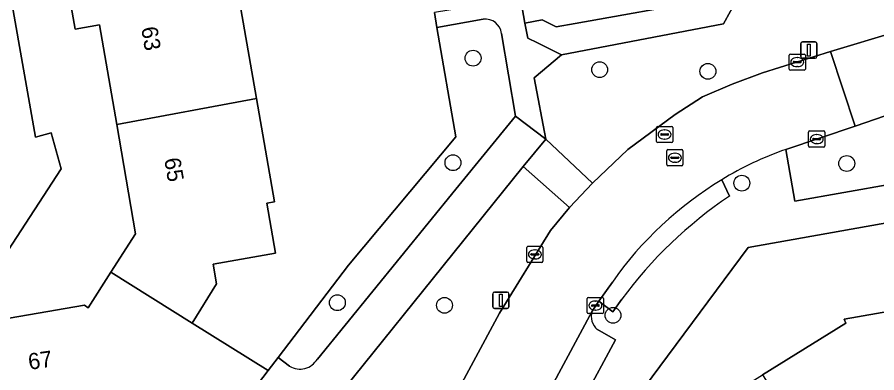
# Model space of a CAD drawing. Extents: x 157793 to 159380, y 380877 to 382313.
# Drawn here: x 158837.1 to 158890.1, y 381534.8 to 381556.8 of the extents above; entities that cross this region are included whole.
import ezdxf

# ---------------------------------------------------------------- set-up
doc = ezdxf.new("R2010")
doc.units = 0
for name, color, linetype in [('IMGEO_Boom', 7, 'Continuous'), ('IMGEO_Erf', 7, 'Continuous'), ('IMGEO_Groenvoorziening', 7, 'Continuous'), ('IMGEO_Kolk', 7, 'Continuous'), ('IMGEO_Lichtmast', 7, 'Continuous'), ('IMGEO_Pand', 7, 'Continuous'), ('IMGEO_Pand_nummerreeks', 7, 'Continuous'), ('IMGEO_Parkeervlak_open', 7, 'Continuous'), ('IMGEO_Rijbaan_lokaal_open', 7, 'Continuous'), ('IMGEO_Rioolput', 7, 'Continuous'), ('IMGEO_Voetpad_halfverhard', 7, 'Continuous'), ('IMGEO_Voetpad_open', 7, 'Continuous')]:
    doc.layers.add(name, color=color, linetype=linetype)

msp = doc.modelspace()

# ---------------------------------------------------------------- linework, layer by layer
at = {"layer": 'IMGEO_Boom'}
for centre in [(158865.197, 381554.237), (158873.008, 381553.533), (158879.687, 381553.429), (158863.954, 381547.792), (158888.254, 381547.747), (158881.783, 381546.529), (158856.823, 381539.159), (158863.437, 381538.999), (158873.831, 381538.381)]:
    msp.add_circle(centre, 0.489, dxfattribs=at)
at = {"layer": 'IMGEO_Erf'}
for points in [[(158862.214, 381591.533), (158864.42, 381578.883), (158867.446, 381579.433), (158867.986, 381576.461), (158868.556, 381573.321), (158865.529, 381572.772), (158868.385, 381556.402), (158869.463, 381556.614), (158870.323, 381556.183), (158871.487, 381556.387), (158879.589, 381557.81), (158880.386, 381559.464), (158889.954, 381561.177), (158889.873, 381561.665), (158891.835, 381562.064), (158890.878, 381566.987), (158892.626, 381567.29), (158887.575, 381595.876)], [(158834.891, 381537.912), (158841.227, 381539.007), (158841.448, 381538.851), (158842.854, 381541.039), (158844.373, 381543.403), (158843.207, 381550.148), (158842.144, 381556.297), (158840.636, 381556.036), (158840.069, 381559.31), (158839.526, 381562.451), (158841.012, 381562.708), (158839.953, 381568.835), (158838.878, 381575.053), (158837.376, 381574.793), (158832.116, 381574.893)], [(158835.993, 381561.752), (158838.188, 381549.373), (158839.155, 381549.636), (158839.772, 381547.41), (158836.485, 381542.353)], [(158850.73, 381558.129), (158851.832, 381551.755), (158852.934, 381545.38), (158852.467, 381545.299), (158853.001, 381542.206), (158849.161, 381541.542), (158849.371, 381540.327), (158847.859, 381537.908), (158852.55, 381534.973), (158853.168, 381535.783), (158857.507, 381541.47), (158864.141, 381549.389), (158862.95, 381556.124), (158862.823, 381557.065)], [(158918.694, 381549.068), (158882.161, 381542.571), (158865.352, 381519.916), (158863.858, 381517.903), (158865.454, 381516.645), (158863.686, 381514.412), (158865.416, 381513.095), (158867.254, 381515.545), (158866.294, 381516.266), (158870.19, 381521.457), (158874.029, 381526.571), (158877.926, 381531.763), (158878.099, 381531.633), (158883.05, 381534.703), (158888.206, 381537.9), (158888.102, 381538.144), (158894.428, 381539.262)]]:
    msp.add_lwpolyline(points, dxfattribs=at)
at = {"layer": 'IMGEO_Groenvoorziening'}
for points in [[(158872.575, 381546.542), (158874.753, 381548.609), (158877.663, 381550.759), (158879.35, 381551.852), (158881.174, 381552.647), (158883.052, 381553.328), (158887.251, 381554.651), (158891.222, 381555.853), (158890.532, 381559.577), (158881.517, 381557.94), (158880.647, 381556.352), (158870.657, 381554.438), (158868.971, 381553.025), (158869.681, 381549.247)], [(158894.213, 381551.917), (158888.779, 381550.057), (158884.486, 381548.612), (158885.052, 381545.427), (158900.159, 381548.095), (158899.208, 381553.448)], [(158854.056, 381521.044), (158854.726, 381516.466), (158854.742, 381516.358), (158856.166, 381518.728), (158866.826, 381538.508), (158869.968, 381543.62), (158871.143, 381545.022), (158868.278, 381547.552), (158852.887, 381528.452)]]:
    msp.add_lwpolyline(points, close=True, dxfattribs=at)
for points in [[(158865.827, 381556.646), (158862.95, 381556.124), (158864.141, 381549.389), (158857.507, 381541.47), (158853.168, 381535.783), (158853.874, 381535.244)], [(158855.587, 381535.686), (158864.133, 381546.156), (158867.812, 381550.67), (158866.957, 381555.769)]]:
    msp.add_lwpolyline(points, dxfattribs=at)
for centre, radius, start, end in [((158865.944, 381555.63), 1.022, 7.7882, 96.5812), ((158854.511, 381536.318), 1.248, 239.3382, 329.5984)]:
    msp.add_arc(centre, radius, start, end, dxfattribs=at)
at = {"layer": 'IMGEO_Kolk'}
for p, q in [((158884.698, 381553.571), (158884.698, 381554.423)), ((158884.773, 381554.497), (158885.625, 381554.497)), ((158885.186, 381554.277), (158885.211, 381554.277)), ((158885.699, 381554.423), (158885.699, 381553.571)), ((158884.957, 381553.991), (158884.957, 381554.003)), ((158885.395, 381553.954), (158884.997, 381553.954)), ((158885, 381554.04), (158885.398, 381554.04)), ((158885.209, 381553.717), (158885.184, 381553.717)), ((158885.441, 381554.003), (158885.441, 381553.991)), ((158885.625, 381553.497), (158884.773, 381553.497)), ((158885.9, 381548.826), (158885.9, 381549.678)), ((158885.975, 381549.752), (158886.827, 381549.752)), ((158886.202, 381549.295), (158886.6, 381549.295)), ((158886.388, 381549.532), (158886.413, 381549.532)), ((158886.901, 381549.678), (158886.901, 381548.826)), ((158886.827, 381548.752), (158885.975, 381548.752)), ((158886.159, 381549.246), (158886.159, 381549.258)), ((158886.597, 381549.209), (158886.199, 381549.209)), ((158886.411, 381548.972), (158886.386, 381548.972)), ((158886.643, 381549.258), (158886.643, 381549.246)), ((158868.509, 381541.712), (158868.509, 381542.564)), ((158868.584, 381542.638), (158869.436, 381542.638)), ((158868.997, 381542.418), (158869.022, 381542.418)), ((158869.51, 381542.564), (158869.51, 381541.712)), ((158868.768, 381542.132), (158868.768, 381542.144)), ((158869.206, 381542.095), (158868.808, 381542.095)), ((158868.811, 381542.181), (158869.209, 381542.181)), ((158869.02, 381541.858), (158868.995, 381541.858)), ((158869.252, 381542.144), (158869.252, 381542.132)), ((158869.436, 381541.638), (158868.584, 381541.638)), ((158872.244, 381538.559), (158872.244, 381539.411)), ((158872.319, 381539.485), (158873.171, 381539.485)), ((158872.732, 381539.265), (158872.757, 381539.265)), ((158873.245, 381539.411), (158873.245, 381538.559)), ((158872.503, 381538.979), (158872.503, 381538.991)), ((158872.941, 381538.942), (158872.543, 381538.942)), ((158872.546, 381539.028), (158872.944, 381539.028)), ((158872.755, 381538.705), (158872.73, 381538.705)), ((158872.987, 381538.991), (158872.987, 381538.979)), ((158873.171, 381538.485), (158872.319, 381538.485))]:
    msp.add_line(p, q, dxfattribs=at)
for points in [[(158884.698, 381553.571), (158884.698, 381554.423)], [(158884.773, 381554.497), (158885.625, 381554.497)], [(158885.699, 381554.423), (158885.699, 381553.571)], [(158885.625, 381553.497), (158884.773, 381553.497)], [(158885.9, 381548.826), (158885.9, 381549.678)], [(158885.975, 381549.752), (158886.827, 381549.752)], [(158886.901, 381549.678), (158886.901, 381548.826)], [(158886.827, 381548.752), (158885.975, 381548.752)], [(158868.509, 381541.712), (158868.509, 381542.564)], [(158868.584, 381542.638), (158869.436, 381542.638)], [(158869.51, 381542.564), (158869.51, 381541.712)], [(158869.436, 381541.638), (158868.584, 381541.638)], [(158872.244, 381538.559), (158872.244, 381539.411)], [(158872.319, 381539.485), (158873.171, 381539.485)], [(158873.245, 381539.411), (158873.245, 381538.559)], [(158873.171, 381538.485), (158872.319, 381538.485)]]:
    msp.add_lwpolyline(points, dxfattribs=at)
for centre, radius, start, end in [((158884.775, 381554.421), 0.0765, 91.552, 178.448), ((158884.775, 381554.421), 0.0765, 91.552, 178.448), ((158885.623, 381554.421), 0.0765, 1.552, 88.448), ((158885.623, 381554.421), 0.0765, 1.552, 88.448), ((158884.775, 381553.573), 0.0765, 181.552, 268.448), ((158884.775, 381553.573), 0.0765, 181.552, 268.448), ((158884.997, 381554), 0.0403, 85.8775, 175.7526), ((158884.994, 381553.99), 0.0366, 178.938, 274.7102), ((158885.398, 381553.997), 0.043, 264.8664, 352.4533), ((158885.402, 381554.002), 0.0386, 1.7309, 96.639), ((158885.623, 381553.573), 0.0765, 271.552, 358.448), ((158885.623, 381553.573), 0.0765, 271.552, 358.448), ((158885.977, 381549.676), 0.0765, 91.552, 178.448), ((158885.977, 381549.676), 0.0765, 91.552, 178.448), ((158886.199, 381549.255), 0.0403, 85.8775, 175.7526), ((158886.604, 381549.257), 0.0386, 1.7309, 96.639), ((158886.825, 381549.676), 0.0765, 1.552, 88.448), ((158886.825, 381549.676), 0.0765, 1.552, 88.448), ((158885.977, 381548.828), 0.0765, 181.552, 268.448), ((158885.977, 381548.828), 0.0765, 181.552, 268.448), ((158886.196, 381549.245), 0.0366, 178.938, 274.7102), ((158886.6, 381549.252), 0.043, 264.8664, 352.4533), ((158886.825, 381548.828), 0.0765, 271.552, 358.448), ((158886.825, 381548.828), 0.0765, 271.552, 358.448), ((158868.586, 381542.562), 0.0765, 91.552, 178.448), ((158868.586, 381542.562), 0.0765, 91.552, 178.448), ((158869.434, 381542.562), 0.0765, 1.552, 88.448), ((158869.434, 381542.562), 0.0765, 1.552, 88.448), ((158868.808, 381542.141), 0.0403, 85.8775, 175.7526), ((158868.805, 381542.131), 0.0366, 178.938, 274.7102), ((158869.209, 381542.138), 0.043, 264.8664, 352.4533), ((158869.213, 381542.143), 0.0386, 1.7309, 96.639), ((158868.586, 381541.714), 0.0765, 181.552, 268.448), ((158868.586, 381541.714), 0.0765, 181.552, 268.448), ((158869.434, 381541.714), 0.0765, 271.552, 358.448), ((158869.434, 381541.714), 0.0765, 271.552, 358.448), ((158872.321, 381539.409), 0.0765, 91.552, 178.448), ((158872.321, 381539.409), 0.0765, 91.552, 178.448), ((158873.169, 381539.409), 0.0765, 1.552, 88.448), ((158873.169, 381539.409), 0.0765, 1.552, 88.448), ((158872.543, 381538.988), 0.0403, 85.8775, 175.7526), ((158872.54, 381538.978), 0.0366, 178.938, 274.7102), ((158872.944, 381538.985), 0.043, 264.8664, 352.4533), ((158872.948, 381538.99), 0.0386, 1.7309, 96.639), ((158872.321, 381538.561), 0.0765, 181.552, 268.448), ((158872.321, 381538.561), 0.0765, 181.552, 268.448), ((158873.169, 381538.561), 0.0765, 271.552, 358.448), ((158873.169, 381538.561), 0.0765, 271.552, 358.448)]:
    msp.add_arc(centre, radius, start, end, dxfattribs=at)
for centre, major_axis, ratio, start_param, end_param in [((158885.185, 381553.997), (-0.387, 0.002), 0.722429, 4.712389, 7.853982), ((158885.21, 381553.997), (-0.39, 0.002), 0.717154, 1.570796, 4.712389), ((158886.387, 381549.252), (-0.387, 0.002), 0.722429, 4.712389, 7.853982), ((158886.412, 381549.252), (-0.39, 0.002), 0.717154, 1.570796, 4.712389), ((158868.996, 381542.138), (-0.387, 0.002), 0.722429, 4.712389, 7.853982), ((158869.021, 381542.138), (-0.39, 0.002), 0.717154, 1.570796, 4.712389), ((158872.731, 381538.985), (-0.387, 0.002), 0.722429, 4.712389, 7.853982), ((158872.756, 381538.985), (-0.39, 0.002), 0.717154, 1.570796, 4.712389)]:
    msp.add_ellipse(centre, major_axis=major_axis, ratio=ratio, start_param=start_param, end_param=end_param, dxfattribs=at)
at = {"layer": 'IMGEO_Lichtmast'}
for p, q in [((158885.421, 381554.338), (158885.421, 381555.138)), ((158885.421, 381555.138), (158885.421, 381554.338)), ((158885.521, 381555.238), (158886.311, 381555.238)), ((158886.311, 381555.238), (158885.521, 381555.238)), ((158886.411, 381555.138), (158886.411, 381554.338)), ((158886.411, 381554.338), (158886.411, 381555.138)), ((158886.311, 381554.238), (158885.521, 381554.238)), ((158885.521, 381554.238), (158886.311, 381554.238)), ((158866.513, 381539.81), (158867.303, 381539.81)), ((158867.303, 381539.81), (158866.513, 381539.81)), ((158866.413, 381538.91), (158866.413, 381539.71)), ((158866.413, 381539.71), (158866.413, 381538.91)), ((158867.403, 381539.71), (158867.403, 381538.91)), ((158867.403, 381538.91), (158867.403, 381539.71)), ((158867.303, 381538.81), (158866.513, 381538.81)), ((158866.513, 381538.81), (158867.303, 381538.81))]:
    msp.add_line(p, q, dxfattribs=at)
for points in [[(158885.841, 381555.113), (158885.991, 381555.113), (158885.991, 381554.363), (158885.841, 381554.363), (158885.841, 381555.113)], [(158866.833, 381539.685), (158866.983, 381539.685), (158866.983, 381538.935), (158866.833, 381538.935), (158866.833, 381539.685)]]:
    msp.add_lwpolyline(points, dxfattribs=at)
for centre, start, end in [((158885.521, 381555.138), 90, 180), ((158885.521, 381555.138), 90, 180), ((158886.311, 381555.138), 0, 90), ((158886.311, 381555.138), 360, 90), ((158885.521, 381554.338), 180, 270), ((158885.521, 381554.338), 180, 270), ((158886.311, 381554.338), 270, 0), ((158886.311, 381554.338), 270, 0), ((158866.513, 381539.71), 90, 180), ((158866.513, 381539.71), 90, 180), ((158867.303, 381539.71), 0, 90), ((158867.303, 381539.71), 360, 90), ((158866.513, 381538.91), 180, 270), ((158866.513, 381538.91), 180, 270), ((158867.303, 381538.91), 270, 0), ((158867.303, 381538.91), 270, 0)]:
    msp.add_arc(centre, 0.1, start, end, dxfattribs=at)
at = {"layer": 'IMGEO_Pand'}
for points in [[(158843.207, 381550.148), (158851.832, 381551.755), (158850.73, 381558.129), (158850.168, 381558.032), (158849.66, 381560.972), (158840.069, 381559.31), (158840.636, 381556.036), (158842.144, 381556.297)], [(158843.207, 381550.148), (158844.373, 381543.403), (158842.854, 381541.039), (158847.859, 381537.908), (158849.371, 381540.327), (158849.161, 381541.542), (158853.001, 381542.206), (158852.467, 381545.299), (158852.934, 381545.38), (158851.832, 381551.755)], [(158842.713, 381530.217), (158842.592, 381530.919), (158845.712, 381531.459), (158848.34, 381529.456), (158852.55, 381534.973), (158847.859, 381537.908), (158842.854, 381541.039), (158841.448, 381538.851), (158841.227, 381539.007), (158834.891, 381537.912), (158836.41, 381529.127)], [(158886.37, 381529.576), (158889.303, 381531.375), (158889.704, 381529.231), (158896.003, 381530.342), (158894.428, 381539.262), (158888.102, 381538.144), (158888.206, 381537.9), (158883.05, 381534.703)]]:
    msp.add_lwpolyline(points, close=True, dxfattribs=at)
at = {"layer": 'IMGEO_Parkeervlak_open'}
for points in [[(158872.547, 381538.646), (158865.753, 381526.026)], [(158866.899, 381526.386), (158867.997, 381525.779), (158873.99, 381536.868), (158872.882, 381537.498)]]:
    msp.add_lwpolyline(points, dxfattribs=at)
msp.add_arc((158873.499, 381538.301), 1.013, 160.0742, 232.4615, dxfattribs=at)
at = {"layer": 'IMGEO_Rijbaan_lokaal_open'}
for points in [[(158893.075, 381556.464), (158891.222, 381555.853), (158887.251, 381554.651), (158888.779, 381550.057), (158894.213, 381551.917), (158899.208, 381553.448), (158903.965, 381554.282), (158906.719, 381554.634), (158910.969, 381554.832), (158910.762, 381559.789)], [(158884.486, 381548.612), (158888.779, 381550.057), (158887.251, 381554.651), (158883.052, 381553.328), (158881.174, 381552.647), (158879.35, 381551.852), (158877.663, 381550.759), (158874.753, 381548.609), (158872.575, 381546.542), (158871.143, 381545.022), (158869.968, 381543.62), (158866.826, 381538.508), (158856.166, 381518.728), (158854.742, 381516.358)], [(158872.547, 381538.646), (158872.963, 381539.264), (158873.796, 381540.435)], [(158860.008, 381515.325), (158862.345, 381519.719), (158863.25, 381521.395), (158865.753, 381526.026), (158872.547, 381538.646)]]:
    msp.add_lwpolyline(points, dxfattribs=at)
for centre, radius, start, end in [((158891.275, 381529.231), 20.536, 109.3042, 121.529), ((158892.066, 381527.645), 22.302, 121.13, 145.0049)]:
    msp.add_arc(centre, radius, start, end, dxfattribs=at)
at = {"layer": 'IMGEO_Rioolput'}
for p, q in [((158876.513, 381549.107), (158876.513, 381549.959)), ((158876.588, 381550.033), (158877.44, 381550.033)), ((158877.001, 381549.813), (158877.026, 381549.813)), ((158877.514, 381549.959), (158877.514, 381549.107)), ((158876.772, 381549.527), (158876.772, 381549.539)), ((158877.21, 381549.49), (158876.812, 381549.49)), ((158876.815, 381549.576), (158877.213, 381549.576)), ((158877.256, 381549.539), (158877.256, 381549.527)), ((158877.44, 381549.033), (158876.588, 381549.033)), ((158877.024, 381549.253), (158876.999, 381549.253)), ((158877.148, 381547.674), (158877.148, 381548.526)), ((158877.223, 381548.6), (158878.075, 381548.6)), ((158877.636, 381548.38), (158877.661, 381548.38)), ((158878.149, 381548.526), (158878.149, 381547.674)), ((158877.407, 381548.094), (158877.407, 381548.106)), ((158877.845, 381548.057), (158877.447, 381548.057)), ((158877.45, 381548.143), (158877.848, 381548.143)), ((158877.659, 381547.82), (158877.634, 381547.82)), ((158877.891, 381548.106), (158877.891, 381548.094)), ((158878.075, 381547.6), (158877.223, 381547.6))]:
    msp.add_line(p, q, dxfattribs=at)
for points in [[(158876.513, 381549.107), (158876.513, 381549.959)], [(158876.588, 381550.033), (158877.44, 381550.033)], [(158877.514, 381549.959), (158877.514, 381549.107)], [(158877.44, 381549.033), (158876.588, 381549.033)], [(158877.148, 381547.674), (158877.148, 381548.526)], [(158877.223, 381548.6), (158878.075, 381548.6)], [(158878.149, 381548.526), (158878.149, 381547.674)], [(158878.075, 381547.6), (158877.223, 381547.6)]]:
    msp.add_lwpolyline(points, dxfattribs=at)
for centre, radius, start, end in [((158876.59, 381549.957), 0.0765, 91.552, 178.448), ((158876.59, 381549.957), 0.0765, 91.552, 178.448), ((158877.438, 381549.957), 0.0765, 1.552, 88.448), ((158877.438, 381549.957), 0.0765, 1.552, 88.448), ((158876.812, 381549.536), 0.0403, 85.8775, 175.7526), ((158876.809, 381549.526), 0.0366, 178.938, 274.7102), ((158877.213, 381549.533), 0.043, 264.8664, 352.4533), ((158877.217, 381549.538), 0.0386, 1.7309, 96.639), ((158876.59, 381549.109), 0.0765, 181.552, 268.448), ((158876.59, 381549.109), 0.0765, 181.552, 268.448), ((158877.438, 381549.109), 0.0765, 271.552, 358.448), ((158877.438, 381549.109), 0.0765, 271.552, 358.448), ((158877.225, 381548.524), 0.0765, 91.552, 178.448), ((158877.225, 381548.524), 0.0765, 91.552, 178.448), ((158878.073, 381548.524), 0.0765, 1.552, 88.448), ((158878.073, 381548.524), 0.0765, 1.552, 88.448), ((158877.447, 381548.103), 0.0403, 85.8775, 175.7526), ((158877.444, 381548.093), 0.0366, 178.938, 274.7102), ((158877.848, 381548.1), 0.043, 264.8664, 352.4533), ((158877.852, 381548.105), 0.0386, 1.7309, 96.639), ((158877.225, 381547.676), 0.0765, 181.552, 268.448), ((158877.225, 381547.676), 0.0765, 181.552, 268.448), ((158878.073, 381547.676), 0.0765, 271.552, 358.448), ((158878.073, 381547.676), 0.0765, 271.552, 358.448)]:
    msp.add_arc(centre, radius, start, end, dxfattribs=at)
for centre, major_axis, ratio, start_param, end_param in [((158877, 381549.533), (-0.387, 0.002), 0.722429, 4.712389, 7.853982), ((158877.025, 381549.533), (-0.39, 0.002), 0.717154, 1.570796, 4.712389), ((158877.635, 381548.1), (-0.387, 0.002), 0.722429, 4.712389, 7.853982), ((158877.66, 381548.1), (-0.39, 0.002), 0.717154, 1.570796, 4.712389)]:
    msp.add_ellipse(centre, major_axis=major_axis, ratio=ratio, start_param=start_param, end_param=end_param, dxfattribs=at)
at = {"layer": 'IMGEO_Voetpad_halfverhard'}
for points in [[(158866.957, 381555.769), (158867.812, 381550.67), (158869.681, 381549.247), (158868.971, 381553.025), (158870.657, 381554.438), (158869.167, 381555.185), (158868.572, 381555.483), (158868.385, 381556.402), (158865.529, 381572.772)], [(158865.726, 381557.522), (158862.823, 381557.065), (158862.95, 381556.124), (158865.827, 381556.646)], [(158868.278, 381547.552), (158869.681, 381549.247), (158867.812, 381550.67), (158864.133, 381546.156), (158855.587, 381535.686)], [(158853.874, 381535.244), (158853.168, 381535.783), (158852.55, 381534.973), (158848.34, 381529.456), (158847.669, 381528.576), (158848.41, 381527.744), (158848.971, 381528.15), (158849.53, 381528.452), (158849.571, 381528.464), (158849.659, 381528.483), (158849.749, 381528.494), (158849.839, 381528.496), (158849.929, 381528.491), (158850.018, 381528.478), (158850.105, 381528.457), (158850.19, 381528.428), (158850.273, 381528.392), (158850.351, 381528.349), (158850.426, 381528.298), (158850.496, 381528.241), (158850.702, 381528.071), (158852.887, 381528.452), (158868.278, 381547.552)]]:
    msp.add_lwpolyline(points, dxfattribs=at)
for centre, radius, start, end in [((158865.944, 381555.63), 1.022, 7.7882, 96.5812), ((158854.511, 381536.318), 1.248, 239.3382, 329.5984)]:
    msp.add_arc(centre, radius, start, end, dxfattribs=at)
at = {"layer": 'IMGEO_Voetpad_open'}
for points in [[(158896.917, 381563.102), (158891.835, 381562.064), (158889.873, 381561.665), (158889.954, 381561.177), (158880.386, 381559.464), (158879.589, 381557.81), (158871.487, 381556.387), (158870.323, 381556.183), (158869.463, 381556.614), (158868.385, 381556.402), (158868.572, 381555.483), (158869.167, 381555.185), (158870.657, 381554.438), (158880.647, 381556.352), (158881.517, 381557.94), (158890.532, 381559.577), (158891.222, 381555.853), (158893.075, 381556.464)], [(158836.485, 381542.353), (158839.772, 381547.41), (158839.155, 381549.636), (158838.188, 381549.373), (158835.993, 381561.752)], [(158925.448, 381555.384), (158917.23, 381555.072), (158917.448, 381553.974), (158917.927, 381551.206), (158904.909, 381548.941), (158903.965, 381554.282), (158899.208, 381553.448), (158900.159, 381548.095), (158885.052, 381545.427), (158884.486, 381548.612)], [(158865.753, 381526.026), (158863.25, 381521.395), (158865.352, 381519.916), (158882.161, 381542.571), (158918.694, 381549.068), (158918.922, 381547.831), (158931.422, 381550.124), (158931.608, 381548.93), (158943.033, 381550.984), (158944.307, 381551.213), (158944.519, 381549.924), (158949.884, 381550.784), (158950.902, 381544.889), (158954.295, 381545.549), (158953.582, 381549.739)], [(158881.01, 381545.732), (158880.536, 381546.735)], [(158880.536, 381546.735), (158881.01, 381545.732)], [(158873.796, 381540.435), (158872.963, 381539.264), (158873.819, 381538.601), (158874.367, 381539.38)], [(158874.367, 381539.38), (158873.819, 381538.601), (158872.963, 381539.264), (158872.547, 381538.646)], [(158872.882, 381537.498), (158873.99, 381536.868), (158867.997, 381525.779), (158866.899, 381526.386)]]:
    msp.add_lwpolyline(points, dxfattribs=at)
msp.add_lwpolyline([(158869.681, 381549.247), (158868.278, 381547.552), (158871.143, 381545.022), (158872.575, 381546.542)], close=True, dxfattribs=at)
for centre, radius, start, end in [((158891.275, 381529.231), 20.536, 109.3042, 121.529), ((158892.066, 381527.645), 22.302, 121.13, 145.0049), ((158896.331, 381523.059), 27.364, 124.049, 143.3854), ((158896.331, 381523.059), 27.364, 124.049, 143.3854), ((158873.499, 381538.301), 1.013, 160.0742, 232.4615)]:
    msp.add_arc(centre, radius, start, end, dxfattribs=at)

# ---------------------------------------------------------------- texts
at = {"layer": 'IMGEO_Pand_nummerreeks'}
for s, rotation, p in [('63', 279.8074, (158844.71, 381556.104)), ('65', 279.8077, (158846.132, 381548.018)), ('67', 8.1497, (158837.817, 381535.017))]:
    msp.add_text(s, height=1, rotation=rotation, dxfattribs=at).set_placement(p)

doc.saveas('drawing.dxf')
